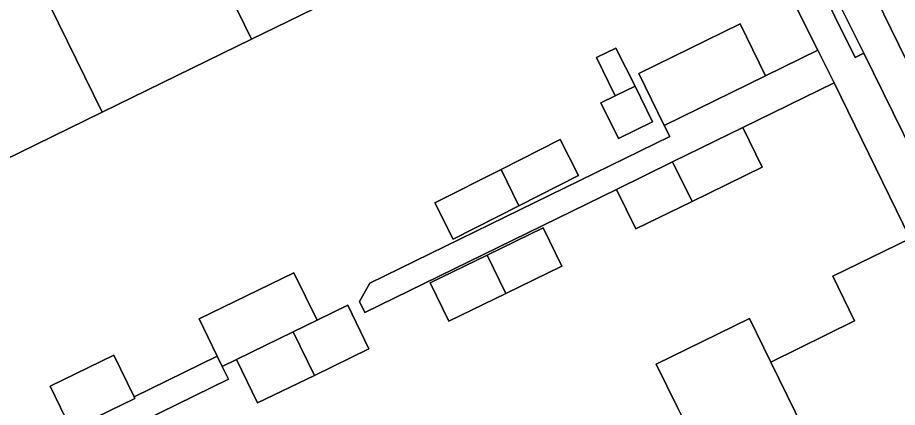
# Model space of a CAD drawing. Extents: x 160455 to 162082, y 388339 to 389736.
# Drawn here: x 160987.25 to 161032.93, y 389084.3 to 389104.53 of the extents above; entities that cross this region are included whole.
import ezdxf

# ---------------------------------------------------------------- set-up
doc = ezdxf.new("R2010")
doc.units = 0
for name, color, linetype in [('IMGEO_Erf', 7, 'Continuous'), ('IMGEO_Muur', 7, 'Continuous'), ('IMGEO_Pand', 7, 'Continuous'), ('IMGEO_Parkeervlak_open', 7, 'Continuous'), ('IMGEO_Rijbaan_lokaal_open', 7, 'Continuous'), ('IMGEO_Voetpad_open', 7, 'Continuous')]:
    doc.layers.add(name, color=color, linetype=linetype)

msp = doc.modelspace()

# ---------------------------------------------------------------- linework, layer by layer
at = {"layer": 'IMGEO_Erf'}
for points in [[(161020.826, 389098.937), (161019.51, 389101.625), (161024.769, 389104.2), (161026.085, 389101.512), (161028.793, 389102.843), (161027.559, 389105.324), (161022.891, 389114.907), (161014.948, 389111.022), (161007.175, 389107.22), (161000, 389103.71), (160999.394, 389103.413), (160991.64, 389099.62), (160983.885, 389095.827)], [(161021.514, 389084.288), (161020.408, 389086.548), (161025.247, 389088.914), (161026.356, 389086.655), (161030.713, 389088.786), (161029.575, 389091.102), (161033.6, 389093.074), (161029.641, 389101.139), (161024.904, 389098.822), (161025.91, 389096.765), (161022.267, 389094.983), (161019.356, 389093.559), (161018.35, 389095.616), (161005.284, 389089.225), (161005.003, 389089.801), (161005.539, 389090.754), (161021.112, 389098.353), (161020.826, 389098.937)], [(160989.996, 389083.228), (160988.939, 389085.4), (160992.248, 389087.011), (160993.302, 389084.845), (160997.614, 389086.955), (160996.673, 389088.888), (161001.598, 389091.288), (161002.798, 389088.824), (161002.874, 389088.861), (161004.389, 389089.598), (161005.487, 389087.34), (161002.656, 389085.962), (160999.706, 389084.528), (160998.608, 389086.786), (160997.871, 389086.428), (160998.197, 389085.759), (160984.8, 389079.204)]]:
    msp.add_lwpolyline(points, dxfattribs=at)
for points in [[(161017.299, 389102.454), (161018.317, 389102.953), (161019.312, 389100.97), (161020.218, 389099.121), (161018.442, 389098.252), (161017.537, 389100.101), (161018.275, 389100.463)], [(161012.349, 389096.654), (161015.418, 389098.212), (161016.374, 389096.329), (161013.278, 389094.757), (161009.867, 389093.026), (161008.911, 389094.909)], [(161011.636, 389092.204), (161014.532, 389093.612), (161015.499, 389091.622), (161012.604, 389090.214), (161009.642, 389088.774), (161008.674, 389090.763)]]:
    msp.add_lwpolyline(points, close=True, dxfattribs=at)
at = {"layer": 'IMGEO_Muur'}
msp.add_lwpolyline([(161029.641, 389101.139), (161033.6, 389093.074)], dxfattribs=at)
at = {"layer": 'IMGEO_Pand'}
for points in [[(160994.999, 389112.432), (160999.394, 389103.413), (161000, 389103.71), (161007.175, 389107.22), (161003.008, 389115.73), (161002.867, 389115.661), (161003.412, 389114.547), (161000.897, 389113.316), (161000.106, 389114.932), (161000, 389114.88), (160997.981, 389113.892)], [(160994.999, 389112.432), (160992.051, 389110.989), (160989.892, 389109.933), (160990.683, 389108.318), (160988.18, 389107.094), (160987.636, 389108.208), (160987.481, 389108.132), (160988.026, 389107.017), (160991.64, 389099.62), (160999.394, 389103.413)], [(160983.885, 389095.827), (160991.64, 389099.62), (160988.026, 389107.017), (160987.481, 389108.132), (160987.348, 389108.067), (160987.893, 389106.952), (160985.378, 389105.721), (160984.587, 389107.337), (160982.452, 389106.292), (160979.471, 389104.833)], [(161026.085, 389101.512), (161024.769, 389104.2), (161019.51, 389101.625), (161020.826, 389098.937)], [(161018.275, 389100.463), (161019.312, 389100.97), (161018.317, 389102.953), (161017.299, 389102.454)], [(161019.312, 389100.97), (161018.275, 389100.463), (161017.537, 389100.101), (161018.442, 389098.252), (161020.218, 389099.121)], [(161022.267, 389094.983), (161025.91, 389096.765), (161024.904, 389098.822), (161021.258, 389097.038)], [(161013.278, 389094.757), (161016.374, 389096.329), (161015.418, 389098.212), (161012.349, 389096.654)], [(161022.267, 389094.983), (161021.258, 389097.038), (161018.35, 389095.616), (161019.356, 389093.559)], [(161013.278, 389094.757), (161012.349, 389096.654), (161008.911, 389094.909), (161009.867, 389093.026)], [(161011.636, 389092.204), (161012.604, 389090.214), (161015.499, 389091.622), (161014.532, 389093.612)], [(161033.6, 389093.074), (161029.575, 389091.102), (161030.713, 389088.786), (161026.356, 389086.655), (161030.591, 389078.029), (161031.473, 389076.233), (161033.495, 389077.223), (161032.611, 389079.02), (161035.971, 389080.672), (161034.562, 389083.545), (161037.265, 389084.87), (161037.406, 389084.583), (161037.693, 389084.724)], [(161012.604, 389090.214), (161011.636, 389092.204), (161008.674, 389090.763), (161009.642, 389088.774)], [(161002.798, 389088.824), (161001.598, 389091.288), (160996.673, 389088.888), (160997.614, 389086.955), (160997.871, 389086.428), (160998.608, 389086.786), (161001.558, 389088.221)], [(161004.389, 389089.598), (161002.874, 389088.861), (161002.798, 389088.824), (161001.558, 389088.221), (161002.656, 389085.962), (161005.487, 389087.34)], [(161026.356, 389086.655), (161025.247, 389088.914), (161020.408, 389086.548), (161021.514, 389084.288), (161025.74, 389075.655), (161026.62, 389073.858), (161028.634, 389074.843), (161027.754, 389076.64), (161029.062, 389077.28), (161030.369, 389077.92), (161030.591, 389078.029)], [(161002.656, 389085.962), (161001.558, 389088.221), (160998.608, 389086.786), (160999.706, 389084.528)], [(160989.996, 389083.228), (160990.03, 389083.159), (160993.339, 389084.769), (160993.302, 389084.845), (160992.248, 389087.011), (160988.939, 389085.4)]]:
    msp.add_lwpolyline(points, close=True, dxfattribs=at)
at = {"layer": 'IMGEO_Parkeervlak_open'}
for points in [[(161042.758, 389083.221), (161041.853, 389085.073), (161037.666, 389093.595), (161029.885, 389109.497), (161022.746, 389124.112), (161021.32, 389127.053)], [(161021.088, 389123.358), (161029.049, 389106.987), (161031.194, 389102.684), (161039.84, 389085.084)]]:
    msp.add_lwpolyline(points, dxfattribs=at)
at = {"layer": 'IMGEO_Rijbaan_lokaal_open'}
msp.add_lwpolyline([(161021.32, 389127.053), (161022.746, 389124.112), (161029.885, 389109.497), (161037.666, 389093.595), (161041.853, 389085.073), (161042.758, 389083.221), (161042.864, 389083.004), (161047.341, 389085.228), (161042.546, 389095.02), (161035.606, 389109.176), (161027.335, 389126.119), (161025.771, 389129.097)], dxfattribs=at)
at = {"layer": 'IMGEO_Voetpad_open'}
for points in [[(161017.748, 389125.42), (161018.726, 389123.422), (161019.27, 389122.308), (161022.891, 389114.907), (161027.559, 389105.324), (161028.793, 389102.843), (161029.641, 389101.139), (161033.6, 389093.074), (161037.693, 389084.724), (161040.349, 389079.209), (161043.191, 389076.901)], [(161039.84, 389085.084), (161031.194, 389102.684), (161030.747, 389102.461), (161028.602, 389106.764), (161029.049, 389106.987), (161021.088, 389123.358)]]:
    msp.add_lwpolyline(points, dxfattribs=at)
for points in [[(161029.049, 389106.987), (161028.602, 389106.764), (161030.747, 389102.461), (161031.194, 389102.684)], [(161029.641, 389101.139), (161028.793, 389102.843), (161026.085, 389101.512), (161020.826, 389098.937), (161021.112, 389098.353), (161005.539, 389090.754), (161005.003, 389089.801), (161005.284, 389089.225), (161018.35, 389095.616), (161021.258, 389097.038), (161024.904, 389098.822)], [(160984.8, 389079.204), (160998.197, 389085.759), (160997.871, 389086.428), (160997.614, 389086.955), (160993.302, 389084.845), (160993.339, 389084.769), (160990.03, 389083.159), (160989.996, 389083.228), (160977.847, 389077.283), (160974.475, 389075.633), (160971.116, 389073.989), (160966.213, 389071.59), (160966.785, 389070.394), (160969.19, 389071.57), (160972.12, 389073.003), (160975.071, 389074.447), (160978.919, 389076.327), (160981.876, 389077.773)]]:
    msp.add_lwpolyline(points, close=True, dxfattribs=at)

doc.saveas('drawing.dxf')
